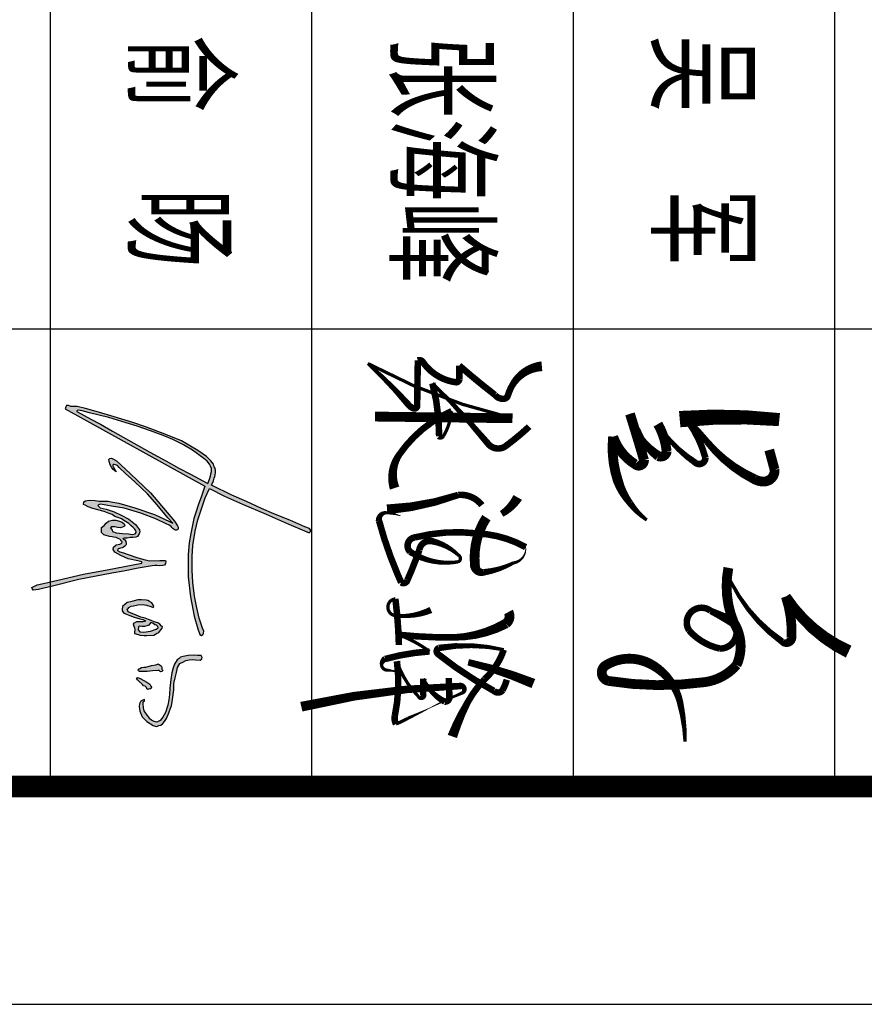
# Model space of a CAD drawing. Extents: x 1779708 to 7299578, y -1121471 to 88434.
# Tile 342 of 656: x 4711475 to 4717289, y -1084792 to -1078011. Entities that reach past the tile are written whole.
import ezdxf

# ---------------------------------------------------------------- set-up
doc = ezdxf.new("R2010")
doc.units = 0
doc.header["$LTSCALE"] = 1000
doc.header["$MEASUREMENT"] = 0
for name, color, linetype in [('PUB_TEXT', 7, 'CONTINUOUS'), ('PUB_TITLE', 4, 'CONTINUOUS'), ('WINDOW', 2, 'CONTINUOUS'), ('修改', 6, 'CONTINUOUS'), ('电子签', 2, 'CONTINUOUS'), ('通-图框－文字', 4, 'CONTINUOUS')]:
    doc.layers.add(name, color=color, linetype=linetype)
doc.styles.add('-宋体', font='simhei.ttf', dxfattribs={"width": 0.7})
doc.styles.add('仿宋', font='txt', dxfattribs={"width": 0.7})

# ---------------------------------------------------------------- blocks, each defined once
blk = doc.blocks.new('A$C2DEF362E')
at = {"layer": 'PUB_TEXT'}
h = blk.add_hatch(color=256, dxfattribs=at)
h.dxf.hatch_style = 1
h.paths.add_polyline_path([(32593, 42092), (34565, 41342), (36866, 40638), (38650, 40028), (42928, 39185), (45558, 38763), (48891, 38435), (55190, 38435), (60871, 39091), (66370, 40126), (69985, 41158), (71629, 41768), (71905, 42256), (71702, 42623), (71188, 42751), (70655, 42843), (69754, 42494), (66925, 41537), (63588, 40800), (60744, 40266), (56780, 39805), (53272, 39547), (49382, 39602), (46318, 39787), (42185, 40415), (38996, 41170), (35600, 42297), (32724, 43291), (30088, 44544), (32222, 48729), (34582, 53924), (37415, 60628), (39633, 65720), (42653, 72804), (42334, 73188), (41802, 73188), (41448, 72952), (40976, 71566), (39116, 67318), (37253, 62794), (35747, 59284), (33767, 55027), (31966, 50868), (29187, 45103), (27944, 45602), (27147, 45779), (26667, 45971), (26228, 46110), (25661, 46202), (24980, 46191), (24286, 46064), (23893, 45844), (23211, 45613), (22241, 44872), (21028, 43690), (19283, 41178), (16550, 36576), (14890, 32519), (13851, 29782), (12635, 26613), (11300, 22693), (9669, 17443), (8424, 12995), (7386, 9284), (6764, 6885), (6734, 5109), (6497, 4398), (6497, 3894), (6912, 3687), (7456, 3530), (29463, 43175)])
h.paths.add_polyline_path([(28653, 44045), (28534, 43853), (25969, 39056), (24328, 35741), (22210, 32136), (19763, 27564), (16353, 21497), (13798, 16947), (11782, 13532), (10347, 10757), (8274, 6976), (8234, 6835), (8097, 6835), (7918, 6851), (7859, 7179), (7967, 8323), (8535, 10443), (9880, 15858), (11045, 19619), (12362, 23988), (13707, 27720), (15024, 31345), (16160, 34092), (17683, 37107), (19177, 39704), (21563, 42890), (22347, 43803), (23149, 44455), (23728, 44810), (24418, 45071), (25220, 45052), (25911, 44922), (26564, 44754), (27478, 44493)], flags=16)
h.paths.add_polyline_path([(41155, 33779), (41545, 34169), (41769, 34464), (41970, 34842), (41899, 35078), (41816, 35349), (41734, 35503), (41450, 35550), (41072, 35585), (40670, 35373), (39337, 34574), (31294, 27701), (25884, 22056), (22244, 18083), (21773, 17235), (21478, 16635), (21549, 16223), (21890, 15906), (22420, 15953), (23316, 16306), (24046, 16612), (24694, 17118), (25365, 17953), (23810, 17129), (23702, 17058), (23458, 17058), (23306, 17149), (23245, 17240), (23306, 17453), (23367, 17819), (23519, 18337), (24129, 18793), (25805, 20590), (28152, 23301), (31571, 26871), (34711, 29612), (38399, 32657), (39953, 34058), (39496, 33145), (37515, 28845), (35564, 23324), (34225, 18779), (33981, 17073), (33646, 15703), (33646, 14272), (33646, 13145), (33524, 11988), (33371, 10343), (33554, 9277), (33859, 8760), (34682, 8729), (34865, 9186), (35292, 10008), (35779, 11348), (36607, 14548), (37186, 16010), (37491, 16863), (38070, 17624), (38345, 18477), (38741, 19451), (39198, 20152), (39442, 20669), (40021, 21553), (40600, 22162), (41179, 22832), (41545, 23197), (42033, 23532), (42581, 23684), (42978, 23349), (43161, 22588), (42978, 21461), (42917, 19817), (42825, 18842), (42734, 17959), (42307, 16984), (41941, 16832), (41301, 16345), (41027, 16741), (41027, 17594), (41210, 18324), (41240, 19147), (41057, 19756), (40844, 20395), (40509, 20456), (40173, 20213), (39686, 19695), (39351, 18964), (39076, 17929), (39046, 16924), (39411, 15766), (39930, 15127), (40600, 14548), (41179, 13817), (42581, 13848), (43222, 14487), (43745, 16102), (43867, 16802), (43897, 17290), (44050, 17960), (44324, 18508), (44476, 18995), (44720, 19239), (45086, 19391), (45269, 19696), (45665, 19574), (45940, 19056), (46092, 17990), (46763, 17198), (47433, 17137), (48226, 17625), (49171, 19330), (50085, 21401), (50634, 24111), (50938, 25238), (51304, 25269), (53258, 15387), (54426, 8697), (56851, -1483), (57235, -3130), (57490, -4432), (57855, -5252), (58190, -6012), (58555, -5921), (58981, -5647), (58889, -4851), (58833, -4046), (58564, -2959), (57990, -472), (55991, 7377), (54184, 16702), (53558, 20078), (52704, 24264), (52039, 28168), (52001, 28963), (52020, 29549), (52039, 30363), (51963, 31252), (51907, 31706), (51395, 31971), (50808, 32047), (50524, 31952), (50524, 31328), (50562, 30401), (50619, 27544), (50345, 26249), (49811, 24092), (48835, 21392), (48419, 20069), (48059, 19067), (47719, 18330), (47303, 18481), (47208, 18651), (47132, 18954), (47094, 19294), (47000, 19710), (46754, 20050), (46489, 20428), (46205, 20693), (45997, 20825), (45657, 20844), (45202, 20711), (44711, 20485), (44370, 19842), (44294, 20012), (44238, 20277), (44238, 20560), (44200, 21127), (44067, 21959), (44048, 22715), (43916, 23566), (43689, 24076), (43008, 24473), (42383, 24662), (41797, 24624), (40302, 23434), (38844, 21536), (37652, 19400), (36687, 17396), (35987, 15109), (35628, 13446), (34909, 12746), (34701, 12916), (34573, 13555), (35117, 16667), (35692, 20232), (37113, 24983), (38807, 29400), (40115, 32210), (40493, 33036), (40659, 33295), (40859, 33626)])
h.paths.add_polyline_path([(63932, 21562), (63530, 22270), (63453, 22921), (63146, 24108), (63031, 25468), (63261, 26598), (63645, 27785), (63875, 28494), (63606, 28666), (63320, 28610), (62566, 28084), (62207, 27498), (61919, 27008), (61800, 26482), (61728, 25215), (61721, 24153), (62285, 22057), (62534, 21138), (63033, 20429), (63589, 19816), (64470, 19702), (64873, 19721), (65544, 20123), (65850, 20870), (66214, 21846), (66636, 23053), (66904, 23780), (67134, 24661), (67364, 25523), (67614, 26117), (67805, 26385), (67959, 25657), (68016, 24049), (67978, 23723), (68342, 23091), (68534, 22842), (69224, 22976), (69722, 23225), (70297, 23283), (70949, 23148), (71351, 23148), (71562, 24259), (71811, 24795), (71888, 25983), (71888, 26710), (71773, 28689), (71351, 29435), (71006, 30125), (70297, 30718), (69760, 31044), (69453, 31140), (69185, 30872), (68706, 30412), (68323, 29799), (67958, 28823), (67613, 27942), (67345, 27157), (67000, 26257), (66655, 24954), (66061, 23671), (65408, 22021), (65121, 21370), (64431, 21140), (64162, 21428)], flags=17)
h.paths.add_polyline_path([(69434, 24282), (69261, 24645), (69281, 25239), (69281, 26043), (69108, 26675), (68936, 27231), (68303, 27709), (68279, 27992), (68399, 28437), (68821, 28935), (68936, 29452), (69319, 29835), (69741, 29873), (70066, 29337), (70661, 27709), (70891, 25852), (70833, 24684), (70296, 24262)], flags=16)
h.paths.add_polyline_path([(80848, 26411), (80840, 25835), (80977, 25176), (81219, 24707), (81462, 24313), (81772, 24215), (81932, 24283), (82113, 24593), (82076, 25025), (82068, 26768), (81947, 28323), (81817, 29788), (81817, 30189), (81939, 30326), (82166, 30560), (82090, 30977), (81787, 31219), (81613, 31128), (81408, 30916), (80908, 30931), (80521, 30788), (79938, 29888), (80046, 29814), (80221, 29291), (80376, 28012)])
h.paths.add_polyline_path([(86255, 26179), (86627, 26566), (87022, 26741), (87196, 26938), (87105, 27203), (87090, 27590), (87045, 27803), (86862, 27954), (86589, 27992), (86247, 27825), (85708, 27514), (85130, 26723), (84720, 25798), (84151, 24804), (83868, 24039), (83943, 23964), (84016, 23734), (84199, 23806), (84478, 24086), (84867, 24426), (85837, 25436), (86149, 25709)])
h.paths.add_polyline_path([(82437, 35114), (80970, 35442), (79870, 36040), (79405, 37069), (78942, 37821), (78845, 38766), (78710, 39749), (78826, 40521), (78901, 41882), (78534, 42306), (78109, 42422), (77587, 42088), (77606, 41124), (77490, 40294), (77606, 38462), (77876, 37055), (78050, 36245), (78417, 35878), (78764, 35300), (80041, 34597), (81064, 34153), (82473, 33806), (84403, 33498), (86896, 33225), (88691, 33167), (90139, 32936), (91702, 32666), (93751, 31987), (95121, 31215), (96009, 30463), (96395, 29731), (96511, 29422), (96472, 29133), (96298, 28786), (96144, 28439), (95932, 28053), (95604, 27590), (95063, 27282), (94542, 26780), (93345, 25912), (92438, 25700), (91338, 25662), (90778, 25681), (90450, 26009), (90122, 26067), (90141, 25700), (90508, 24967), (91261, 24601), (92110, 24524), (93384, 24717), (95005, 25411), (96298, 26664), (97476, 28516), (97669, 29075), (97727, 29499), (97514, 30097), (97418, 30695), (96916, 31235), (96318, 31678), (95488, 32237), (93847, 32912), (92535, 33395), (91840, 33703), (90084, 33954), (87340, 34381), (85506, 34401), (83885, 34786)])
for points in [[(7456, 3530), (29463, 43175), (32593, 42092), (34565, 41342), (36866, 40638), (38650, 40028), (42928, 39185), (45558, 38763), (48891, 38435), (55190, 38435), (60871, 39091), (66370, 40126), (69985, 41158), (71629, 41768), (71905, 42256), (71702, 42623), (71188, 42751), (70655, 42843), (69754, 42494), (66925, 41537), (63588, 40800), (60744, 40266), (56780, 39805), (53272, 39547), (49382, 39602), (46318, 39787), (42185, 40415), (38996, 41170), (35600, 42297), (32724, 43291), (30088, 44544), (32222, 48729), (34582, 53924), (37415, 60628), (39633, 65720), (42653, 72804), (42334, 73188), (41802, 73188), (41448, 72952), (40976, 71566), (39116, 67318), (37253, 62794), (35747, 59284), (33767, 55027), (31966, 50868), (29187, 45103), (27944, 45602), (27147, 45779), (26667, 45971), (26228, 46110), (25661, 46202), (24980, 46191), (24286, 46064), (23893, 45844), (23211, 45613), (22241, 44872), (21028, 43690), (19283, 41178), (16550, 36576), (14890, 32519), (13851, 29782), (12635, 26613), (11300, 22693), (9669, 17443), (8424, 12995), (7386, 9284), (6764, 6885), (6734, 5109), (6497, 4398), (6497, 3894), (6912, 3687), (7456, 3530)], [(8274, 6976), (10347, 10757), (11782, 13532), (13798, 16947), (16353, 21497), (19763, 27564), (22210, 32136), (24328, 35741), (25969, 39056), (28534, 43853), (28653, 44045), (27478, 44493), (26564, 44754), (25911, 44922), (25220, 45052), (24418, 45071), (23728, 44810), (23149, 44455), (22347, 43803), (21563, 42890), (19177, 39704), (17683, 37107), (16160, 34092), (15024, 31345), (13707, 27720), (12362, 23988), (11045, 19619), (9880, 15858), (8535, 10443), (7967, 8323), (7859, 7179), (7918, 6851), (8097, 6835), (8234, 6835), (8274, 6976)], [(77587, 42088), (77606, 41124), (77490, 40294), (77606, 38462), (77876, 37055), (78050, 36245), (78417, 35878), (78764, 35300), (80041, 34597), (81064, 34153), (82473, 33806), (84403, 33498), (86896, 33225), (88691, 33167), (90139, 32936), (91702, 32666), (93751, 31987), (95121, 31215), (96009, 30463), (96395, 29731), (96511, 29422), (96472, 29133), (96298, 28786), (96144, 28439), (95932, 28053), (95604, 27590), (95063, 27282), (94542, 26780), (93345, 25912), (92438, 25700), (91338, 25662), (90778, 25681), (90450, 26009), (90122, 26067), (90141, 25700), (90508, 24967), (91261, 24601), (92110, 24524), (93384, 24717), (95005, 25411), (96298, 26664), (97476, 28516), (97669, 29075), (97727, 29499), (97514, 30097), (97418, 30695), (96916, 31235), (96318, 31678), (95488, 32237), (93847, 32912), (92535, 33395), (91840, 33703), (90084, 33954), (87340, 34381), (85506, 34401), (83885, 34786), (82437, 35114), (80970, 35442), (79870, 36040), (79405, 37069), (78942, 37821), (78845, 38766), (78710, 39749), (78826, 40521), (78901, 41882), (78534, 42306), (78109, 42422), (77587, 42088)], [(23810, 17129), (25365, 17953), (24694, 17118), (24046, 16612), (23316, 16306), (22420, 15953), (21890, 15906), (21549, 16223), (21478, 16635), (21773, 17235), (22244, 18083), (25884, 22056), (31294, 27701), (39337, 34574), (40670, 35373), (41072, 35585), (41450, 35550), (41734, 35503), (41816, 35349), (41899, 35078), (41970, 34842), (41769, 34464), (41545, 34169), (41155, 33779), (40859, 33626), (40659, 33295), (40493, 33036), (40115, 32210), (38807, 29400), (37113, 24983), (35692, 20232), (35117, 16667), (34573, 13555), (34701, 12916), (34909, 12746), (35628, 13446), (35987, 15109), (36687, 17396), (37652, 19400), (38844, 21536), (40302, 23434), (41797, 24624), (42383, 24662), (43008, 24473), (43689, 24076), (43916, 23566), (44048, 22715), (44067, 21959), (44200, 21127), (44238, 20560), (44238, 20277), (44294, 20012), (44370, 19842), (44711, 20485), (45202, 20711), (45657, 20844), (45997, 20825), (46205, 20693), (46489, 20428), (46754, 20050), (47000, 19710), (47094, 19294), (47132, 18954), (47208, 18651), (47303, 18481), (47719, 18330), (48059, 19067), (48419, 20069), (48835, 21392), (49811, 24092), (50345, 26249), (50619, 27544), (50562, 30401), (50524, 31328), (50524, 31952), (50808, 32047), (51395, 31971), (51907, 31706), (51963, 31252), (52039, 30363), (52020, 29549), (52001, 28963), (52039, 28168), (52704, 24264), (53558, 20078), (54184, 16702), (55991, 7377), (57990, -472), (58564, -2959), (58833, -4046), (58889, -4851), (58981, -5647), (58555, -5921), (58190, -6012), (57855, -5252), (57490, -4432), (57235, -3130), (56851, -1483), (54426, 8697), (53258, 15387), (51304, 25269), (50938, 25238), (50634, 24111), (50085, 21401), (49171, 19330), (48226, 17625), (47433, 17137), (46763, 17198), (46092, 17990), (45940, 19056), (45665, 19574), (45269, 19696), (45086, 19391), (44720, 19239), (44476, 18995), (44324, 18508), (44050, 17960), (43897, 17290), (43867, 16802), (43745, 16102), (43222, 14487), (42581, 13848), (41179, 13817), (40600, 14548), (39930, 15127), (39411, 15766), (39046, 16924), (39076, 17929), (39351, 18964), (39686, 19695), (40173, 20213), (40509, 20456), (40844, 20395), (41057, 19756), (41240, 19147), (41210, 18324), (41027, 17594), (41027, 16741), (41301, 16345), (41941, 16832), (42307, 16984), (42734, 17959), (42825, 18842), (42917, 19817), (42978, 21461), (43161, 22588), (42978, 23349), (42581, 23684), (42033, 23532), (41545, 23197), (41179, 22832), (40600, 22162), (40021, 21553), (39442, 20669), (39198, 20152), (38741, 19451), (38345, 18477), (38070, 17624), (37491, 16863), (37186, 16010), (36607, 14548), (35779, 11348), (35292, 10008), (34865, 9186), (34682, 8729), (33859, 8760), (33554, 9277), (33371, 10343), (33524, 11988), (33646, 13145), (33646, 14272), (33646, 15703), (33981, 17073), (34225, 18779), (35564, 23324), (37515, 28845), (39496, 33145), (39953, 34058), (38399, 32657), (34711, 29612), (31571, 26871), (28152, 23301), (25805, 20590), (24129, 18793), (23519, 18337), (23367, 17819), (23306, 17453), (23245, 17240), (23306, 17149), (23458, 17058), (23702, 17058), (23810, 17129)], [(63320, 28610), (62566, 28084), (62207, 27498), (61919, 27008), (61800, 26482), (61728, 25215), (61721, 24153), (62285, 22057), (62534, 21138), (63033, 20429), (63589, 19816), (64470, 19702), (64873, 19721), (65544, 20123), (65850, 20870), (66214, 21846), (66636, 23053), (66904, 23780), (67134, 24661), (67364, 25523), (67614, 26117), (67805, 26385), (67959, 25657), (68016, 24049), (67978, 23723), (68342, 23091), (68534, 22842), (69224, 22976), (69722, 23225), (70297, 23283), (70949, 23148), (71351, 23148), (71562, 24259), (71811, 24795), (71888, 25983), (71888, 26710), (71773, 28689), (71351, 29435), (71006, 30125), (70297, 30718), (69760, 31044), (69453, 31140), (69185, 30872), (68706, 30412), (68323, 29799), (67958, 28823), (67613, 27942), (67345, 27157), (67000, 26257), (66655, 24954), (66061, 23671), (65408, 22021), (65121, 21370), (64431, 21140), (64162, 21428), (63932, 21562), (63530, 22270), (63453, 22921), (63146, 24108), (63031, 25468), (63261, 26598), (63645, 27785), (63875, 28494), (63606, 28666), (63320, 28610)], [(79938, 29888), (80521, 30788), (80908, 30931), (81408, 30916), (81613, 31128), (81787, 31219), (82090, 30977), (82166, 30560), (81939, 30326), (81817, 30189), (81817, 29788), (81947, 28323), (82068, 26768), (82076, 25025), (82113, 24593), (81932, 24283), (81772, 24215), (81462, 24313), (81219, 24707), (80977, 25176), (80840, 25835), (80848, 26411), (80376, 28012), (80221, 29291), (80046, 29814), (79938, 29888)], [(68303, 27709), (68936, 27231), (69108, 26675), (69281, 26043), (69281, 25239), (69261, 24645), (69434, 24282), (70296, 24262), (70833, 24684), (70891, 25852), (70661, 27709), (70066, 29337), (69741, 29873), (69319, 29835), (68936, 29452), (68821, 28935), (68399, 28437), (68279, 27992), (68303, 27709)], [(83868, 24039), (84151, 24804), (84720, 25798), (85130, 26723), (85708, 27514), (86247, 27825), (86589, 27992), (86862, 27954), (87045, 27803), (87090, 27590), (87105, 27203), (87196, 26938), (87022, 26741), (86627, 26566), (86255, 26179), (86149, 25709), (85837, 25436), (84867, 24426), (84478, 24086), (84199, 23806), (84016, 23734), (83943, 23964), (83868, 24039)]]:
    blk.add_lwpolyline(points, dxfattribs=at)
blk = doc.blocks.new('A$C36B43F05')
at = {"layer": 'PUB_TITLE'}
for p, q in [((33000, 12000), (33000, 1500)), ((34800, 12000), (34800, 1500)), ((36600, 12000), (36600, 1500)), ((38400, 12000), (38400, 1500))]:
    blk.add_line(p, q, dxfattribs=at)
blk.add_lwpolyline([(0, 0), (126150, 0), (126150, 178350), (0, 178350)], close=True, dxfattribs=at)
at = {"layer": 'PUB_TITLE', "const_width": 150}
blk.add_lwpolyline([(1500, 1500), (124650, 1500), (124650, 174600), (1500, 174600)], close=True, dxfattribs=at)
at = {"layer": 'PUB_TITLE'}
blk.add_lwpolyline([(42000, 4650), (29400, 4650)], dxfattribs=at)
at = {"layer": '电子签'}
for points in [[(36385.1, 4394.6, 67.5, 45, 0.246017), (36181.4, 4263.2, 45, 45, 0.052833), (36150.6, 4192.5, 45, 45, -0.323811), (36120.2, 4169.9, 45, 45, -0.226798), (36062.1, 4197.3, 45, 45, -0.015284), (35816.3, 4399.4, 45, 45, 0), (35817, 4304.2, 45, 45, -0.420426), (35791.6, 4284.5, 45, 45, -0.211322), (35565.6, 4424, 45, 45, 0.335582), (35531.6, 4435.3, 45, 45, 0.003822), (35526.7, 4122.1, 45, 45, -0.528852), (35500.6, 4104.6, 45, 45, -0.119655), (35468.6, 4127.4, 45, 22.5, 0.033989), (35186.9, 4413.5, 22.5, 22.5, 0.067368), (36182.9, 4036.4, 67.5, 67.5, 0), (35236.2, 4048, 67.5, 67.5, 0)], [(36297.6, 3978.5, 45, 45, -0.027777), (36137.3, 3845.5, 45, 45, -0.405077), (36013.8, 3862, 45, 22.5, 0.02541), (35631.4, 4276.9, 45, 45, -0.067135), (35678, 3912.2, 45, 22.5, 0.427654), (35708.7, 3914.8, 22.5, 22.5, 0.1106), (35763.8, 4085.5, 45, 45, 0.137464), (35403.7, 3786.4, 45, 67.5, 0.237029), (35371.3, 3555.3, 67.5, 67.5, 0.809118)], [(37950.3, 3818, 67.5, 67.5, 0), (37986.8, 3683.5, 67.5, 67.5, -0.458975), (37907.9, 3600.1, 67.5, 67.5, -0.110796), (37849.4, 3616.2, 67.5, 45, -0.110252), (37523, 3873.2, 45, 22.5, 0.03889), (37346.5, 4070.6, 45, 45, -0.117305), (37510.5, 3764.7, 45, 45, -0.624623), (37444.2, 3728.5, 45, 22.5, -0.10688), (37183.8, 3996.4, 67.5, 67.5, -0.104917), (37244.1, 3809.3, 67.5, 67.5, -0.513789), (37187.3, 3775.6, 67.5, 45, -0.08355), (37071.5, 3891.6, 45, 22.5, 0.031953), (36991.7, 4066.4, 67.5, 67.5, -0.005633), (37088, 3748.1, 67.5, 67.5, -0.675043), (37026.7, 3719.9, 67.5, 67.5, -0.173232), (36875.5, 3909.4, 67.5, 67.5, 0.107096), (36908.9, 3604.4, 67.5, 45, 0.090302), (36991.7, 3452.5, 45, 22.5, 0.082167), (37107.3, 3335.5, 22.5, 22.5, 0.087567)], [(38019.9, 4026.9, 90, 112.5, 0.047203), (37334, 4030.3, 112.5, 112.5, 0.150818)], [(35972.1, 3437.7, 45, 45, 0.254427), (35810.2, 3508.3, 45, 67.5, -0.068566), (35319.2, 3408.6, 67.5, 67.5, 1.446989)], [(36218.8, 3491, 67.5, 45, -0.12645), (36108.1, 3377.7, 45, 45, 0.087592)], [(36003.1, 3352, 67.5, 67.5, 0.172227), (35924.9, 3019.4, 67.5, 45, 0.450369), (35987.4, 2975.4, 45, 22.5, 0.086705), (36191.2, 3040.6, 22.5, 4.5, 0.402521), (36273.6, 3148.9, 45, 45, 0.116805), (35936, 3243.6, 45, 45, 0.091359), (35509.2, 3215.3, 45, 45, 0.620885), (35478.9, 3115.9, 45, 22.5, 0.184605), (35806.6, 3047, 22.5, 22.5, 0.615478), (35815.4, 3089.5, 22.5, 45, 0.13884), (35629.2, 3189.8, 45, 45, 0.432173), (35542, 3130.4, 45, 45, -0.020207), (35459, 2920.8, 45, 45, -0.490589), (35417.1, 2904.8, 45, 45, 0), (35392.2, 2960.9, 45, 45, -0.035881), (35264.3, 3330.6, 45, 22.5, -0.448045), (35311.5, 3385.6, 22.5, 4.5, -0.065102), (35412.4, 3364, 4.5, 4.5, -0.780213)], [(38496.7, 2428.9, 90, 67.5, -0.143271), (38064.6, 2808.9, 67.5, 67.5, -0.095886), (38103.5, 2525.3, 67.5, 45, -0.639798), (38039.4, 2497, 45, 22.5, -0.123163), (37689.2, 2904.7, 22.5, 22.5, -0.171939), (37669.2, 3006.3, 67.5, 67.5, 0.147325), (37706.1, 2629.5, 67.5, 45, 0.018524), (37546.8, 2710.1, 45, 45, 0.835771), (37398, 2575.5, 45, 45, 0.16078), (37612.3, 2449.8, 45, 45, 0.598796), (37706.1, 2629.5, 67.5, 67.5, -0.252908), (37725.6, 2336.6, 67.5, 67.5, -0.181147), (37505, 2218.7, 67.5, 67.5, -0.074141), (36844.9, 2227, 67.5, 67.5, -0.683518), (36825.4, 2334.9, 67.5, 67.5, -0.258332), (37124.2, 2348.4, 67.5, 45, -0.222176), (37335.8, 2082.9, 45, 22.5, -0.053843), (37371.1, 1809, 22.5, 22.5, 0.979743)], [(35621.4, 2715.8, 45, 22.5, -0.132428), (35377.6, 2676.7, 22.5, 22.5, -0.568723), (35335.3, 2768.3, 22.5, 22.5, -0.227954), (35376.9, 2792.1, 45, 45, -0.024915), (35401, 2474.5, 45, 45, 0.27376)], [(36154.9, 2701.6, 67.5, 67.5, -0.367749), (36138.6, 2623, 67.5, 45, -0.121697), (35778.1, 2526.9, 45, 45, -0.028386), (35399.5, 2545, 22.5, 22.5, -0.073844), (35611.8, 2430.4, 45, 45, 0.052443), (35305.4, 2378.2, 45, 22.5, 0.26556), (35281.5, 2337.6, 22.5, 22.5, 0.350925), (35318.2, 2301.3, 22.5, 4.5, -0.017634), (35395.3, 2290.7, 0, 0, 0)], [(36144, 2235.4, 45, 45, -0.054256), (36114.3, 2162.6, 45, 45, -0.443546), (36054.5, 2158.9, 45, 45, -0.046016), (35670.5, 2412.1, 45, 45, -0.563395), (35676.1, 2454.5, 45, 22.5, -0.097129), (36122.9, 2442.2, 45, 45, -0.124783), (35990.9, 2238.6, 45, 45, 0.064384), (35874.6, 2080.6, 45, 67.5, 0.038688), (35768.6, 1844.9, 0, 0, 0)], [(35744.2, 2247.6, 45, 45, 0.00461), (35748.8, 2116.5, 45, 45, -0.448412), (35716, 2084.7, 45, 22.5, -0.172205), (35568.6, 2243.1, 45, 45, 0.013626), (35568.5, 2128.2, 45, 22.5, -0.751538), (35537, 2118.2, 22.5, 22.5, -0.118195), (35387.4, 2363.2, 45, 45, -0.085174), (35372.4, 1983.7, 45, 45, 0.163267), (35380.9, 1930.3, 22.5, 22.5, 0.026692), (35461.9, 1969.4, 22.5, 4.5, 0.006484), (35613.8, 2040.9, 4.5, 22.5, -0.021311), (35834.2, 2143, 22.5, 45, 0.842962), (35826.8, 2192.2, 45, 67.5, 0.050055), (34729.3, 2049.8, 67.5, 67.5, 1.205466)], [(36326.6, 2209.4, 67.5, 45, 0.039801), (35878.2, 2356, 45, 45, 2.052854)]]:
    blk.add_lwpolyline(points, format="xyseb", dxfattribs=at)
at = {"layer": 'WINDOW', "xscale": 0.0242263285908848, "yscale": 0.0242263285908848, "zscale": 0.0242263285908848, "rotation": 270}
blk.add_blockref('A$C2DEF362E', (33019.1, 4281.5), dxfattribs=at)
at = {"layer": '通-图框－文字'}
for s, style, width, p in [('俞  旸', '-宋体', 0.65, (33600, 6675)), ('吴  军', '-宋体', 0.65, (37200, 6675)), ('张海峰', '仿宋', 0.7, (35400, 6675))]:
    blk.add_text(s, height=600, rotation=270, dxfattribs=dict(at, style=style, width=width)).set_placement(p)

msp = doc.modelspace()

# ---------------------------------------------------------------- block references
at = {"layer": '修改'}
msp.add_blockref('A$C36B43F05', (4678684.8, -1084792.1), dxfattribs=at)

doc.saveas('drawing.dxf')
